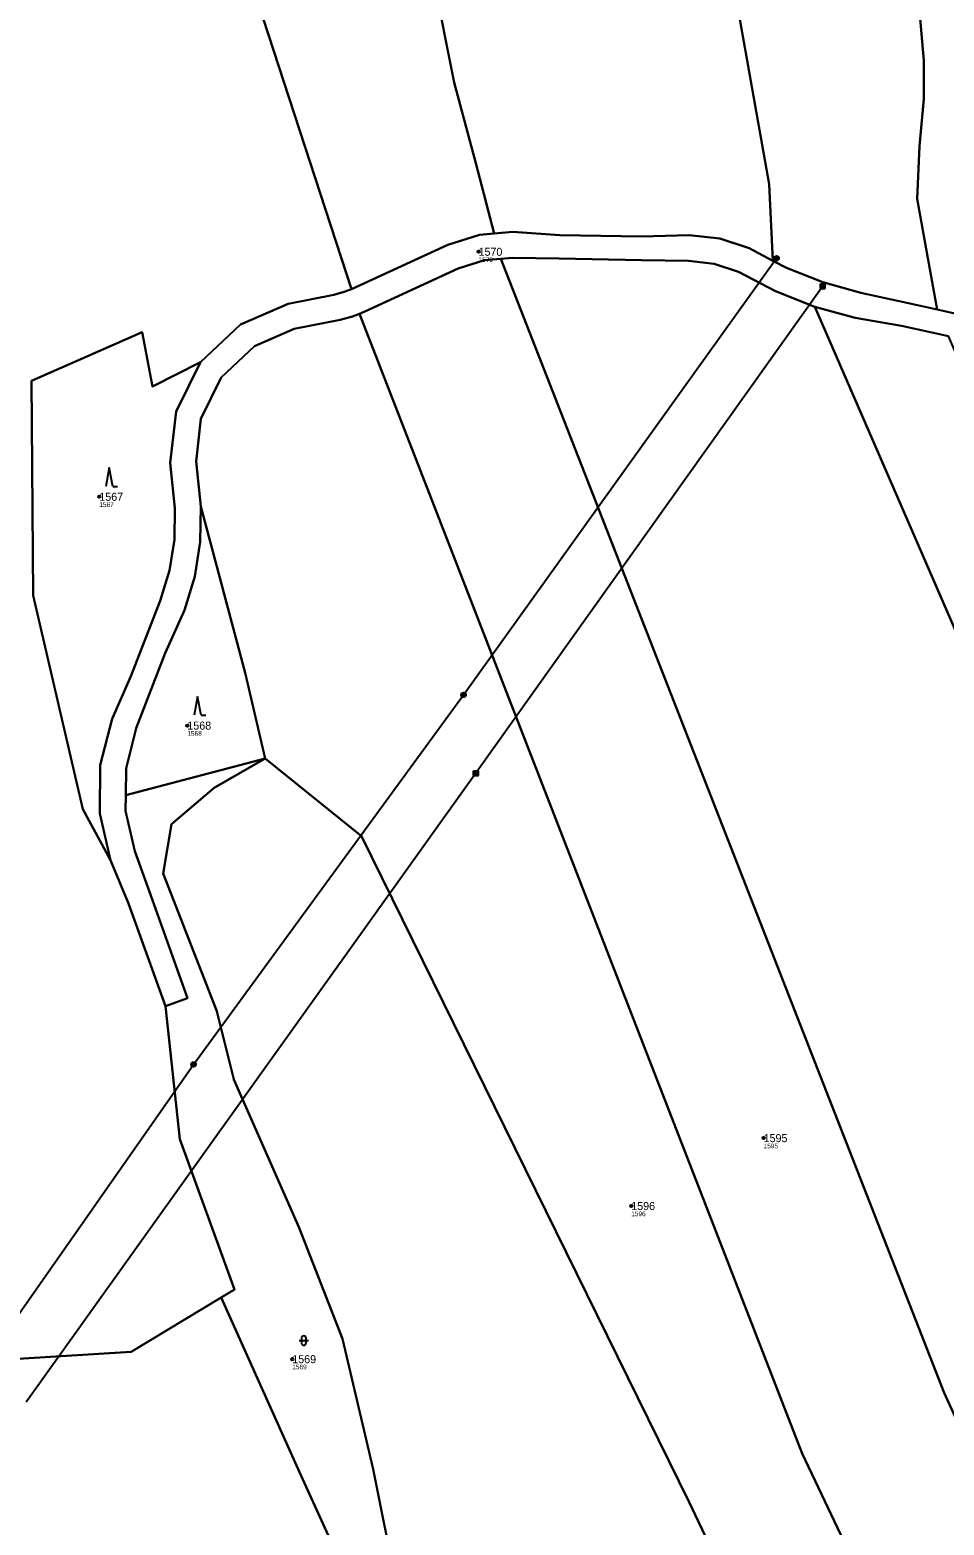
# Model space of a CAD drawing. Extents: x -770088 to -765625, y -1057899 to -1053934.
# Drawn here: x -769727.7 to -769533.7, y -1055468.4 to -1055150.8 of the extents above; entities that cross this region are included whole.
import ezdxf

# ---------------------------------------------------------------- set-up
doc = ezdxf.new("R2010")
doc.units = 0
for name, color, linetype in [('Definiční body', 7, 'Continuous'), ('Hranice parcel', 7, 'Continuous'), ('Parcelní čísla', 7, 'Continuous'), ('Polygon parcely', 7, 'Continuous'), ('Poz předměty', 7, 'Continuous'), ('Značky kultur', 7, 'Continuous')]:
    doc.layers.add(name, color=color, linetype=linetype)

msp = doc.modelspace()

# ---------------------------------------------------------------- linework, layer by layer
at = {"layer": 'Definiční body'}
for centre in [(-769632.47, -1055197.93), (-769712.97, -1055249.97), (-769694.28, -1055298.56), (-769571.96, -1055386.18), (-769600.06, -1055400.6), (-769672.01, -1055433.12)]:
    msp.add_circle(centre, 0.25, dxfattribs=at)
at = {"layer": 'Hranice parcel'}
msp.add_line((-769707.37, -1055313.31), (-769677.73, -1055305.53), dxfattribs=at)
for points in [[(-769569.99, -1055199.82), (-769570.77, -1055183.58), (-769577.64, -1055144.98), (-769593.59, -1055042.75), (-769596.95, -1055015.45), (-769599.46, -1054979.59), (-769602, -1054967.3)], [(-769629.12, -1055194.04), (-769633.03, -1055179.09), (-769637.64, -1055161.95), (-769655.27, -1055073.5), (-769657.78, -1055068.51), (-769671.02, -1055038.75), (-769690.97, -1055010.12)], [(-769659.46, -1055205.85), (-769697.98, -1055087.6), (-769722.21, -1055042.22)], [(-769535.15, -1055210.18), (-769536.41, -1055203.19), (-769539.39, -1055186.65), (-769538.85, -1055175.49), (-769537.95, -1055165.48), (-769537.95, -1055157.27), (-769539.66, -1055137.84), (-769537.68, -1055107.67), (-769534.62, -1055084.36)], [(-769629.12, -1055194.04), (-769632.24, -1055194.32), (-769638.98, -1055196.43), (-769659.46, -1055205.85)], [(-769569.99, -1055199.82), (-769575.04, -1055197.18), (-769581.28, -1055195.14), (-769587.79, -1055194.37), (-769597.8, -1055194.69), (-769615.22, -1055194.37), (-769625.22, -1055193.69), (-769629.12, -1055194.04)], [(-769657.76, -1055211.08), (-769656.63, -1055210.64), (-769636.78, -1055201.47), (-769631.17, -1055199.71), (-769627.72, -1055199.4)], [(-769627.72, -1055199.4), (-769625.32, -1055199.19), (-769615.32, -1055199.37), (-769597.89, -1055199.69), (-769587.9, -1055199.87), (-769582.46, -1055200.51), (-769577.26, -1055202.22), (-769569.42, -1055206.32), (-769561.12, -1055209.61)], [(-769627.72, -1055199.4), (-769580.68, -1055319.84), (-769533.64, -1055440.27), (-769476.57, -1055564.92)], [(-769535.15, -1055210.18), (-769541.58, -1055208.77), (-769551.35, -1055206.62), (-769559.37, -1055204.39), (-769567.11, -1055201.32), (-769569.99, -1055199.82)], [(-769691.49, -1055221.38), (-769682.99, -1055213.36), (-769672.9, -1055208.97), (-769663.17, -1055207.07), (-769660.97, -1055206.43), (-769659.46, -1055205.85)], [(-769691.41, -1055252.05), (-769692.42, -1055242.49), (-769691.39, -1055233.38), (-769687.07, -1055224.65), (-769679.99, -1055217.97), (-769671.58, -1055214.31), (-769661.85, -1055212.41), (-769659.2, -1055211.64), (-769657.76, -1055211.08)], [(-769657.76, -1055211.08), (-769610.76, -1055332.13), (-769563.75, -1055453.18), (-769489.47, -1055609.54)], [(-769561.12, -1055209.61), (-769505.64, -1055337.38), (-769450.16, -1055465.15)], [(-769561.12, -1055209.61), (-769552.53, -1055211.99), (-769542.66, -1055213.65), (-769532.68, -1055215.85)], [(-769515.26, -1055214.01), (-769520.85, -1055212.56), (-769530.76, -1055211.15), (-769535.15, -1055210.18)], [(-769710.6, -1055327.12), (-769716.49, -1055316.29), (-769727.02, -1055270.93), (-769727.37, -1055225.32), (-769703.89, -1055215.02), (-769701.68, -1055226.52), (-769691.49, -1055221.38)], [(-769710.6, -1055327.12), (-769712.88, -1055317.22), (-769712.75, -1055306.93), (-769710.24, -1055297.09), (-769706.17, -1055287.94), (-769703.63, -1055281.36), (-769700.02, -1055272.03), (-769698.06, -1055265.65), (-769697.01, -1055259.02), (-769696.9, -1055252.35), (-769697.92, -1055242.78), (-769696.67, -1055231.85), (-769691.49, -1055221.38)], [(-769691.41, -1055252.05), (-769691.53, -1055259.5), (-769692.7, -1055266.89), (-769694.89, -1055274.01), (-769698.96, -1055283.16), (-769701.51, -1055289.75), (-769705.11, -1055299.08), (-769707.3, -1055307.65), (-769707.37, -1055313.31)], [(-769677.73, -1055305.53), (-769682.04, -1055287.38), (-769691.41, -1055252.05)], [(-769649.94, -1055502.45), (-769639.51, -1055532.89), (-769624.62, -1055562.29), (-769614.75, -1055573.1), (-769609.59, -1055569.74), (-769616.45, -1055545.17), (-769627.54, -1055527.57), (-769640.86, -1055500.74), (-769649.94, -1055480.8), (-769654.85, -1055456.47), (-769661.34, -1055428.78), (-769670.53, -1055405.22), (-769684.4, -1055373.69), (-769688.03, -1055359.19), (-769699.38, -1055329.98), (-769697.61, -1055319.47), (-769688.59, -1055311.78), (-769677.73, -1055305.53)], [(-769677.73, -1055305.53), (-769657.29, -1055322.07), (-769587.75, -1055463.47), (-769543.68, -1055556.25), (-769499.6, -1055649.03)], [(-769707.37, -1055313.31), (-769707.41, -1055316.63), (-769705.42, -1055325.26), (-769702.05, -1055334.67), (-769694.23, -1055356.45), (-769698.94, -1055358.13)], [(-769698.94, -1055358.13), (-769706.75, -1055336.36), (-769710.6, -1055327.12)], [(-769687.1, -1055420), (-769684.28, -1055418.3), (-769695.9, -1055386.42), (-769698.94, -1055358.13)], [(-769687.1, -1055420), (-769706.23, -1055431.55), (-769730.19, -1055433.08)], [(-769649.94, -1055502.45), (-769658.98, -1055482.33), (-769670.47, -1055457.13), (-769687.1, -1055420)]]:
    msp.add_lwpolyline(points, dxfattribs=at)
at = {"layer": 'Polygon parcely'}
for points in [[(-769667.57, -1054992.11), (-769690.97, -1055010.12), (-769671.02, -1055038.75), (-769657.78, -1055068.51), (-769655.27, -1055073.5), (-769637.64, -1055161.95), (-769633.03, -1055179.09), (-769629.12, -1055194.04), (-769625.22, -1055193.69), (-769615.22, -1055194.37), (-769597.8, -1055194.69), (-769587.79, -1055194.37), (-769581.28, -1055195.14), (-769575.04, -1055197.18), (-769569.99, -1055199.82), (-769570.77, -1055183.58), (-769577.64, -1055144.98), (-769593.59, -1055042.75), (-769596.95, -1055015.45), (-769599.46, -1054979.59), (-769602, -1054967.3), (-769603.8, -1054958.7), (-769613.01, -1054959.56), (-769636.36, -1054970.3)], [(-769722.21, -1055042.22), (-769697.98, -1055087.6), (-769659.46, -1055205.85), (-769638.98, -1055196.43), (-769632.24, -1055194.32), (-769629.12, -1055194.04), (-769633.03, -1055179.09), (-769637.64, -1055161.95), (-769655.27, -1055073.5), (-769657.78, -1055068.51), (-769671.02, -1055038.75), (-769690.97, -1055010.12)], [(-769515.26, -1055214.01), (-769517.22, -1055206), (-769525.93, -1055186.61), (-769523.34, -1055141.42), (-769516.28, -1055083.89), (-769534.62, -1055084.36), (-769537.68, -1055107.67), (-769539.66, -1055137.84), (-769537.95, -1055157.27), (-769537.95, -1055165.48), (-769538.85, -1055175.49), (-769539.39, -1055186.65), (-769536.41, -1055203.19), (-769535.15, -1055210.18), (-769530.76, -1055211.15), (-769520.85, -1055212.56)], [(-769483.69, -1055588.06), (-769476.57, -1055564.92), (-769533.64, -1055440.27), (-769580.68, -1055319.84), (-769627.72, -1055199.4), (-769631.17, -1055199.71), (-769636.78, -1055201.47), (-769656.63, -1055210.64), (-769657.76, -1055211.08), (-769610.76, -1055332.13), (-769563.75, -1055453.18), (-769489.47, -1055609.54)], [(-769450.16, -1055465.15), (-769505.64, -1055337.38), (-769561.12, -1055209.61), (-769569.42, -1055206.32), (-769577.26, -1055202.22), (-769582.46, -1055200.51), (-769587.9, -1055199.87), (-769597.89, -1055199.69), (-769615.32, -1055199.37), (-769625.32, -1055199.19), (-769627.72, -1055199.4), (-769580.68, -1055319.84), (-769533.64, -1055440.27), (-769476.57, -1055564.92), (-769472.64, -1055550.44), (-769470.32, -1055542), (-769468.5, -1055533.43), (-769467.2, -1055524.77), (-769464.4, -1055501.55), (-769461.77, -1055488.8), (-769456.97, -1055476.48)], [(-769489.47, -1055609.54), (-769563.75, -1055453.18), (-769610.76, -1055332.13), (-769657.76, -1055211.08), (-769659.2, -1055211.64), (-769661.85, -1055212.41), (-769671.58, -1055214.31), (-769679.99, -1055217.97), (-769687.07, -1055224.65), (-769691.39, -1055233.38), (-769692.42, -1055242.49), (-769691.41, -1055252.05), (-769682.04, -1055287.38), (-769677.73, -1055305.53), (-769657.29, -1055322.07), (-769587.75, -1055463.47), (-769543.68, -1055556.25), (-769499.6, -1055649.03), (-769491.59, -1055617.4)], [(-769505.64, -1055337.38), (-769450.16, -1055465.15), (-769441.67, -1055455.27), (-769432.14, -1055446.5), (-769482.41, -1055331.18), (-769532.68, -1055215.85), (-769542.66, -1055213.65), (-769552.53, -1055211.99), (-769561.12, -1055209.61)], [(-769710.24, -1055297.09), (-769706.17, -1055287.94), (-769703.63, -1055281.36), (-769700.02, -1055272.03), (-769698.06, -1055265.65), (-769697.01, -1055259.02), (-769696.9, -1055252.35), (-769697.92, -1055242.78), (-769696.67, -1055231.85), (-769691.49, -1055221.38), (-769701.68, -1055226.52), (-769703.89, -1055215.02), (-769727.37, -1055225.32), (-769727.02, -1055270.93), (-769716.49, -1055316.29), (-769710.6, -1055327.12), (-769712.88, -1055317.22), (-769712.75, -1055306.93)], [(-769707.3, -1055307.65), (-769707.37, -1055313.31), (-769677.73, -1055305.53), (-769682.04, -1055287.38), (-769691.41, -1055252.05), (-769691.53, -1055259.5), (-769692.7, -1055266.89), (-769694.89, -1055274.01), (-769698.96, -1055283.16), (-769701.51, -1055289.75), (-769705.11, -1055299.08)], [(-769706.23, -1055431.55), (-769730.19, -1055433.08), (-769754.86, -1055434.66), (-769773.16, -1055429.92), (-769785.59, -1055418.36), (-769815.44, -1055409.21), (-769834.86, -1055412.41), (-769840.37, -1055395.38), (-769846.25, -1055375.96), (-769866.21, -1055391.75), (-769870.59, -1055393.34), (-769815.34, -1055479.23), (-769760.09, -1055565.12), (-769649.94, -1055502.45), (-769658.98, -1055482.33), (-769670.47, -1055457.13), (-769687.1, -1055420)]]:
    msp.add_lwpolyline(points, close=True, dxfattribs=at)
for points in [[(-769730.19, -1055433.08), (-769706.23, -1055431.55), (-769687.1, -1055420), (-769684.28, -1055418.3), (-769695.9, -1055386.42), (-769698.94, -1055358.13), (-769706.75, -1055336.36), (-769710.6, -1055327.12), (-769716.49, -1055316.29), (-769727.02, -1055270.93), (-769727.37, -1055225.32), (-769703.89, -1055215.02), (-769701.68, -1055226.52), (-769691.49, -1055221.38), (-769682.99, -1055213.36), (-769672.9, -1055208.97), (-769663.17, -1055207.07), (-769660.97, -1055206.43), (-769659.46, -1055205.85), (-769697.98, -1055087.6)], [(-769577.64, -1055144.98), (-769570.77, -1055183.58), (-769569.99, -1055199.82), (-769567.11, -1055201.32), (-769559.37, -1055204.39), (-769551.35, -1055206.62), (-769541.58, -1055208.77), (-769535.15, -1055210.18), (-769536.41, -1055203.19), (-769539.39, -1055186.65), (-769538.85, -1055175.49), (-769537.95, -1055165.48), (-769537.95, -1055157.27), (-769539.66, -1055137.84)], [(-769530.76, -1055211.15), (-769535.15, -1055210.18), (-769541.58, -1055208.77), (-769551.35, -1055206.62), (-769559.37, -1055204.39), (-769567.11, -1055201.32), (-769569.99, -1055199.82), (-769575.04, -1055197.18), (-769581.28, -1055195.14), (-769587.79, -1055194.37), (-769597.8, -1055194.69), (-769615.22, -1055194.37), (-769625.22, -1055193.69), (-769629.12, -1055194.04), (-769632.24, -1055194.32), (-769638.98, -1055196.43), (-769659.46, -1055205.85), (-769660.97, -1055206.43), (-769663.17, -1055207.07), (-769672.9, -1055208.97), (-769682.99, -1055213.36), (-769691.49, -1055221.38), (-769696.67, -1055231.85), (-769697.92, -1055242.78), (-769696.9, -1055252.35), (-769697.01, -1055259.02), (-769698.06, -1055265.65), (-769700.02, -1055272.03), (-769703.63, -1055281.36), (-769706.17, -1055287.94), (-769710.24, -1055297.09), (-769712.75, -1055306.93), (-769712.88, -1055317.22), (-769710.6, -1055327.12), (-769706.75, -1055336.36), (-769698.94, -1055358.13), (-769694.23, -1055356.45), (-769702.05, -1055334.67), (-769705.42, -1055325.26), (-769707.41, -1055316.63), (-769707.37, -1055313.31), (-769707.3, -1055307.65), (-769705.11, -1055299.08), (-769701.51, -1055289.75), (-769698.96, -1055283.16), (-769694.89, -1055274.01), (-769692.7, -1055266.89), (-769691.53, -1055259.5), (-769691.41, -1055252.05), (-769692.42, -1055242.49), (-769691.39, -1055233.38), (-769687.07, -1055224.65), (-769679.99, -1055217.97), (-769671.58, -1055214.31), (-769661.85, -1055212.41), (-769659.2, -1055211.64), (-769657.76, -1055211.08), (-769656.63, -1055210.64), (-769636.78, -1055201.47), (-769631.17, -1055199.71), (-769627.72, -1055199.4), (-769625.32, -1055199.19), (-769615.32, -1055199.37), (-769597.89, -1055199.69), (-769587.9, -1055199.87), (-769582.46, -1055200.51), (-769577.26, -1055202.22), (-769569.42, -1055206.32), (-769561.12, -1055209.61), (-769552.53, -1055211.99), (-769542.66, -1055213.65), (-769532.68, -1055215.85)], [(-769649.94, -1055480.8), (-769654.85, -1055456.47), (-769661.34, -1055428.78), (-769670.53, -1055405.22), (-769684.4, -1055373.69), (-769688.03, -1055359.19), (-769699.38, -1055329.98), (-769697.61, -1055319.47), (-769688.59, -1055311.78), (-769677.73, -1055305.53), (-769707.37, -1055313.31), (-769707.41, -1055316.63), (-769705.42, -1055325.26), (-769702.05, -1055334.67), (-769694.23, -1055356.45), (-769698.94, -1055358.13), (-769695.9, -1055386.42), (-769684.28, -1055418.3), (-769687.1, -1055420), (-769670.47, -1055457.13), (-769658.98, -1055482.33)], [(-769543.68, -1055556.25), (-769587.75, -1055463.47), (-769657.29, -1055322.07), (-769677.73, -1055305.53), (-769688.59, -1055311.78), (-769697.61, -1055319.47), (-769699.38, -1055329.98), (-769688.03, -1055359.19), (-769684.4, -1055373.69), (-769670.53, -1055405.22), (-769661.34, -1055428.78), (-769654.85, -1055456.47), (-769649.94, -1055480.8)]]:
    msp.add_lwpolyline(points, dxfattribs=at)
at = {"layer": 'Poz předměty'}
for p, q in [((-769635.66, -1055292.03), (-769569.2, -1055199.3)), ((-769559.39, -1055205.25), (-769633.01, -1055308.65)), ((-769559.89, -1055204.75), (-769558.89, -1055204.75)), ((-769559.89, -1055205.75), (-769559.89, -1055204.75)), ((-769559.89, -1055204.95), (-769558.89, -1055204.95)), ((-769559.89, -1055205.15), (-769558.89, -1055205.15)), ((-769559.89, -1055205.35), (-769558.89, -1055205.35)), ((-769559.89, -1055205.55), (-769558.89, -1055205.55)), ((-769559.89, -1055205.75), (-769558.89, -1055205.75)), ((-769559.69, -1055205.75), (-769559.69, -1055204.75)), ((-769559.49, -1055205.75), (-769559.49, -1055204.75)), ((-769559.29, -1055205.75), (-769559.29, -1055204.75)), ((-769559.09, -1055205.75), (-769559.09, -1055204.75)), ((-769558.89, -1055205.75), (-769558.89, -1055204.75)), ((-769692.97, -1055370.51), (-769635.66, -1055292.03)), ((-769633.01, -1055308.65), (-769728.52, -1055442.23)), ((-769633.51, -1055308.15), (-769632.51, -1055308.15)), ((-769633.51, -1055309.15), (-769633.51, -1055308.15)), ((-769633.51, -1055308.35), (-769632.51, -1055308.35)), ((-769633.51, -1055308.55), (-769632.51, -1055308.55)), ((-769633.51, -1055308.75), (-769632.51, -1055308.75)), ((-769633.51, -1055308.95), (-769632.51, -1055308.95)), ((-769633.51, -1055309.15), (-769632.51, -1055309.15)), ((-769633.31, -1055309.15), (-769633.31, -1055308.15)), ((-769633.11, -1055309.15), (-769633.11, -1055308.15)), ((-769632.91, -1055309.15), (-769632.91, -1055308.15)), ((-769632.71, -1055309.15), (-769632.71, -1055308.15)), ((-769632.51, -1055309.15), (-769632.51, -1055308.15)), ((-769756.66, -1055461.5), (-769692.97, -1055370.51))]:
    msp.add_line(p, q, dxfattribs=at)
for centre, radius in [((-769569.2, -1055199.3), 0.5), ((-769569.2, -1055199.3), 0.4), ((-769569.2, -1055199.3), 0.3), ((-769569.2, -1055199.3), 0.2), ((-769569.2, -1055199.3), 0.1), ((-769635.66, -1055292.03), 0.5), ((-769635.66, -1055292.03), 0.4), ((-769635.66, -1055292.03), 0.3), ((-769635.66, -1055292.03), 0.2), ((-769635.66, -1055292.03), 0.1), ((-769692.97, -1055370.51), 0.5), ((-769692.97, -1055370.51), 0.4), ((-769692.97, -1055370.51), 0.3), ((-769692.97, -1055370.51), 0.2), ((-769692.97, -1055370.51), 0.1)]:
    msp.add_circle(centre, radius, dxfattribs=at)
at = {"layer": 'Značky kultur'}
for p, q in [((-769710.84, -1055243.77), (-769711.59, -1055247.77)), ((-769710.09, -1055247.77), (-769710.84, -1055243.77)), ((-769710.09, -1055247.77), (-769709.09, -1055247.77)), ((-769692.09, -1055292.36), (-769692.84, -1055296.36)), ((-769691.34, -1055296.36), (-769692.09, -1055292.36)), ((-769691.34, -1055296.36), (-769690.34, -1055296.36)), ((-769670.56, -1055429.17), (-769668.56, -1055429.17)), ((-769670.06, -1055428.67), (-769670.06, -1055429.67)), ((-769669.06, -1055429.67), (-769669.06, -1055428.67))]:
    msp.add_line(p, q, dxfattribs=at)
for centre, start, end in [((-769669.56, -1055428.67), 0, 180), ((-769669.56, -1055429.67), 180, 359.9879)]:
    msp.add_arc(centre, 0.5, start, end, dxfattribs=at)

# ---------------------------------------------------------------- texts
at = {"layer": 'Definiční body'}
for s, p in [('1570', (-769632.47, -1055200.09)), ('1567', (-769712.97, -1055252.13)), ('1568', (-769694.28, -1055300.72)), ('1595', (-769571.96, -1055388.34)), ('1596', (-769600.06, -1055402.76)), ('1569', (-769672.01, -1055435.28))]:
    msp.add_text(s, height=1, dxfattribs=at).set_placement(p)
at = {"layer": 'Parcelní čísla'}
for s, p in [('1570', (-769632.47, -1055198.78)), ('1567', (-769712.97, -1055250.82)), ('1568', (-769694.28, -1055299.41)), ('1595', (-769571.96, -1055387.03)), ('1596', (-769600.06, -1055401.45)), ('1569', (-769672.01, -1055433.97))]:
    msp.add_text(s, height=1.7, dxfattribs=at).set_placement(p)

doc.saveas('drawing.dxf')
